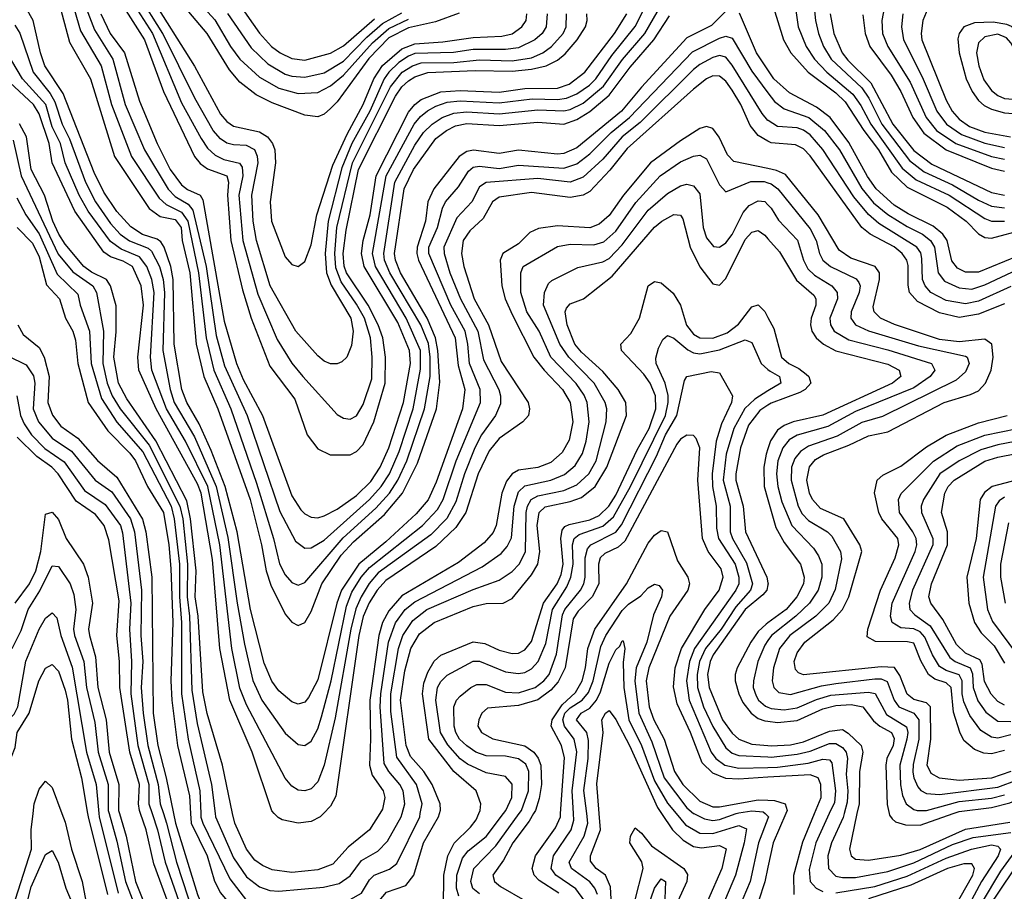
# Model space of a CAD drawing. Header units: inches. Extents: x 884549 to 1028252, y 526810 to 653624.
# Tile 305 of 656: x 897690 to 900730, y 619760 to 622452. Entities that reach past the tile are written whole.
import ezdxf

# ---------------------------------------------------------------- set-up
doc = ezdxf.new("R2010")
doc.units = ezdxf.units.IN
doc.header["$MEASUREMENT"] = 0
for name, color, linetype in [('A8691', 7, 'Continuous'), ('A8692', 7, 'Continuous'), ('A9601', 7, 'Continuous'), ('A9602', 7, 'Continuous')]:
    doc.layers.add(name, color=color, linetype=linetype)

msp = doc.modelspace()

# ---------------------------------------------------------------- linework, layer by layer
at = {"layer": 'A8691', "color": 5}
for points, elevation in [([(897669, 619710), (897726.7, 619890), (897725.6, 619950), (897731.4, 620000)], 3180), ([(897820.3, 620000), (897830, 619974), (897849.7, 619889.7), (897883.3, 619790), (897893.9, 619730)], 3180), ([(897899.8, 620000), (897901.5, 619990), (897961.1, 619750)], 3220), ([(897934.7, 620000), (897935.6, 619990), (897994.5, 619754.5)], 3240), ([(897966.2, 620000), (897990, 619914.8), (898016.4, 619790), (898062.6, 619670)], 3260), ([(897998.1, 620000), (898018.6, 619930), (898047.9, 619790), (898096.4, 619670)], 3280), ([(898152.9, 619712.9), (898104.5, 619844.5), (898080.5, 619950), (898063.5, 620000)], 3320), ([(898099.1, 620000), (898115.7, 619950), (898139.1, 619850), (898181.1, 619730)], 3340), ([(898133.7, 620000), (898143.6, 619970), (898173.8, 619850), (898245.7, 619630)], 3360), ([(898164.7, 620000), (898170.7, 619970), (898239, 619750), (898282.9, 619642.9), (898330, 619580.9), (898350, 619567.7), (898390, 619557.7), (898410, 619558.9), (898490, 619585.7), (898543.8, 619596.2), (898630, 619600.9), (898710, 619597.3), (898810, 619612.3), (898890, 619644.3), (898958.1, 619661.9), (898974.5, 619670), (898992, 619688), (898998.2, 619710), (898999.1, 619810), (899011.4, 619870), (899031.4, 619908.6), (899082.3, 619957.7), (899099.4, 619980.6), (899107.2, 620000)], 3380), ([(898217.8, 620000), (898219.7, 619970), (898268.7, 619870), (898291, 619791), (898310, 619754.8), (898375.8, 619675.8), (898400.9, 619660.9), (898430, 619656.1), (898570, 619677.5), (898690, 619679.9), (898747.4, 619692.6), (898781.9, 619710), (898822.6, 619757.4), (898882.4, 619777.6), (898906.5, 619810), (898936.6, 619910), (898982.7, 619990), (898985.7, 620000)], 3420), ([(898249, 620000), (898249.4, 619989.4), (898255, 619970), (898338.8, 619798.8), (898390, 619731.2), (898410, 619716.8), (898450, 619707.9), (898650, 619724.9), (898710, 619734.8), (898745.5, 619754.5), (898770, 619795.4), (898784.3, 619810), (898832.1, 619827.9), (898854, 619846), (898924.9, 619990), (898926.9, 620000)], 3440), ([(898293.3, 620000), (898294.5, 619990), (898350, 619863.4), (898390, 619804.8), (898430, 619773.5), (898462.8, 619762.8), (898490, 619760), (898627.7, 619772.3), (898675.9, 619784.1), (898710, 619807.5), (898744.8, 619855.2), (898796.1, 619883.9), (898825.4, 619914.6), (898867.8, 619990), (898870.5, 620000)], 3460), ([(898801.4, 620000), (898769.9, 619950.1), (898704.2, 619895.8), (898656.5, 619843.5), (898610, 619826.7), (898530, 619817.7), (898470, 619826.3), (898439.5, 619839.5), (898416.3, 619856.3), (898390, 619890.1), (898353.8, 619970), (898347.5, 620000)], 3480), ([(898627.5, 620000), (898617.5, 619990), (898590, 619975.2), (898550, 619970.5), (898500.8, 619980.8), (898487.6, 619987.6), (898476.2, 620000)], 3520), ([(899045.4, 619745.4), (899038.1, 619770), (899039.7, 619810), (899057.2, 619862.8), (899075, 619885), (899130.3, 619929.7), (899183.2, 620000)], 3360), ([(899110, 619752.2), (899089, 619769), (899082.4, 619790), (899092.2, 619830), (899159.8, 619900.2), (899232, 620000)], 3340), ([(899276.5, 620000), (899263.2, 619976.8), (899212.4, 619910), (899183.7, 619856.3), (899150.7, 619810), (899156.3, 619790), (899174.6, 619774.6), (899250, 619731.5)], 3320), ([(899354.5, 619754.5), (899293.7, 619793.7), (899278.5, 619810), (899272.1, 619830), (899282.6, 619870), (899344.2, 619955.8), (899359.2, 619990), (899359.9, 620000)], 3280), ([(899434.3, 619730), (899407.5, 619767.5), (899345.3, 619810), (899330.9, 619830), (899338.2, 619870), (899393, 619950), (899400.6, 619979.4), (899399.5, 620000)], 3260), ([(899474, 619750), (899465.4, 619770), (899450, 619789.6), (899393.7, 619830), (899386.5, 619850), (899433.1, 619930), (899444.4, 619970), (899440.6, 620000)], 3240), ([(899515.6, 619735.6), (899513.6, 619773.6), (899498.8, 619810), (899470, 619830.3), (899452.7, 619852.7), (899452, 619870), (899483.4, 619950), (899479.2, 620000)], 3220), ([(899671.6, 620000), (899705.9, 619950), (899738, 619918), (899770, 619898.8), (899794.5, 619894.5), (899850, 619901.2), (899871.2, 619891.2), (899857.6, 619830), (899813.9, 619730), (899808.9, 619710), (899810, 619690), (899826.5, 619650), (899920.8, 619500.8), (899966.3, 619470), (900000, 619466.7)], 3220), ([(899716.9, 620000), (899745.4, 619965.4), (899790, 619939.6), (899830, 619938.8), (899910, 619962.8), (899933.4, 619953.4), (899927, 619910), (899899.9, 619810), (899857.6, 619710), (899856, 619690), (899860.4, 619670), (899885.7, 619630), (899925, 619590), (899970, 619532), (899990, 619519.6), (900000, 619517.4)], 3240), ([(899771.7, 620000), (899803.7, 619983.7), (899830, 619978.8), (899850, 619982), (899902, 620000)], 3260), ([(900000, 619984.4), (899970.5, 619910), (899944.8, 619790), (899911.1, 619710), (899909.5, 619690), (899916.3, 619670), (900000, 619581.5)], 3260), ([(899991.8, 620000), (900000, 619992.1)], 3260), ([(899589, 619730), (899615.1, 619830), (899611.2, 619851.2), (899573.7, 619910), (899575.9, 619930), (899590, 619955.5), (899610, 619939.8), (899640.8, 619900.8), (899739.9, 619830), (899751.7, 619811.7), (899749.3, 619790), (899721.7, 619730)], 3180), ([(897709.3, 619709.3), (897725.8, 619774.2), (897770, 619873.5), (897790, 619886.2), (897809.1, 619850), (897832.5, 619770), (897874.5, 619670)], 3160), ([(900000, 619834.5), (899990.6, 619789.4), (899971.2, 619730), (899967.7, 619710), (899970.8, 619690.8), (899982.7, 619670), (900000, 619653.7)], 3280), ([(899629.5, 619710), (899650, 619769.3), (899670, 619798.4), (899684.2, 619790), (899680.7, 619710)], 3160)]:
    msp.add_lwpolyline(points, dxfattribs=dict(at, elevation=elevation))
at = {"layer": 'A8692', "color": 5}
for points, elevation in [([(897850.6, 622510), (897877.5, 622417.5), (897941.4, 622310), (897973.2, 622190), (898035.4, 622030), (898120.8, 621900.8), (898141.8, 621881.8), (898190, 621857.7), (898208.8, 621830), (898242.1, 621670), (898265.9, 621470), (898289.5, 621369.5), (898341.7, 621250), (898421.1, 621021.1), (898473.4, 620850), (898491.8, 620771.8), (898510, 620737.2), (898530, 620713.9), (898550, 620705.5), (898570, 620714.3), (898688.2, 620851.8), (898790, 620943.2), (898832.2, 620990), (898857.9, 621030), (898884.8, 621090), (898939.9, 621250), (898957.1, 621350), (898957.7, 621410), (898951.8, 621451.8), (898928.7, 621510), (898832.3, 621670), (898816.2, 621710), (898814, 621730), (898848.2, 621950), (898910, 622064.9), (898936.5, 622103.5), (898963.4, 622130), (898994.5, 622150), (899030, 622163.6), (899070, 622167.3), (899170, 622161.5), (899290, 622173.6), (899370, 622170.6), (899390, 622174.8), (899430, 622194.4), (899492.6, 622247.4), (899550.9, 622329.1), (899619.8, 622410), (899700.6, 622550)], 3640), ([(897877, 622537), (897920.9, 622420.9), (897978, 622330), (898016.1, 622190), (898075.4, 622050), (898148.4, 621928.4), (898170, 621905.7), (898210, 621882.1), (898224.1, 621864.1), (898265.8, 621690), (898296.7, 621476.7), (898322.7, 621382.7), (898391.9, 621230), (898492.8, 620932.8), (898541.7, 620841.7), (898570, 620819.6), (898590, 620821.4), (898630, 620845.1), (898770, 620970), (898806.1, 621010), (898831.6, 621050), (898861.2, 621118.8), (898904.7, 621250), (898927.3, 621372.7), (898927.8, 621430), (898883.5, 621530), (898788.4, 621690), (898779.6, 621730), (898821.9, 621970), (898908.3, 622130), (898927.1, 622152.9), (898949.4, 622170.6), (898974.9, 622185.1), (899010, 622197.3), (899050, 622201.4), (899170, 622195.7), (899272.6, 622207.4), (899350, 622205.7), (899378.5, 622210), (899410, 622223), (899449.1, 622250), (899468.7, 622270), (899518.2, 622341.8), (899590, 622430.8), (899620.1, 622490)], 3660), ([(898026, 622526), (898100.5, 622410), (898190, 622195.5), (898250, 622085.2), (898270, 622055.5), (898293.4, 622033.4), (898320.3, 622020.3), (898369.1, 622009.1), (898376.9, 621996.9), (898378.5, 621970), (898366.8, 621910), (898378.6, 621770), (898424.8, 621604.9), (898484.5, 621464.5), (898530, 621391.8), (898563.7, 621350), (898670, 621232.3), (898690, 621221.4), (898710, 621218.5), (898730, 621228.6), (898750, 621263.8), (898777.2, 621342.8), (898778.6, 621410), (898773.2, 621470), (898754.2, 621530), (898730, 621573.8), (898682.7, 621642.7), (898665.6, 621685.6), (898662.6, 621730), (898668.9, 621810), (898717.2, 622010), (898834.6, 622245.4), (898871.3, 622290), (898902.5, 622310), (898930, 622319), (899030, 622320.5), (899110, 622328.6), (899210, 622325.7), (899270, 622334.5), (899304.8, 622350), (899331.7, 622370), (899367.4, 622410), (899377.4, 622430), (899378.1, 622470)], 3740), ([(899318.7, 622470), (899315.3, 622430), (899302.7, 622410), (899280.6, 622390), (899230, 622365.6), (899190, 622360.4), (899090, 622360.7), (899029.3, 622350.7), (898910, 622347.4), (898890, 622339.8), (898860.4, 622319.6), (898830, 622290.7), (898815.6, 622270), (898771.3, 622170), (898715.9, 622070), (898685.1, 621994.9), (898641.9, 621830), (898633.1, 621730), (898637.6, 621670), (898651.9, 621631.9), (898712.1, 621530), (898719.4, 621490), (898714.4, 621445.6), (898699.8, 621410), (898684.9, 621395.1), (898670, 621389.4), (898650, 621389.4), (898630, 621397.4), (898610, 621413.7), (898542.4, 621490), (898463.1, 621630), (898421.5, 621770), (898410.5, 621830), (898407.2, 621910), (898425.8, 622010), (898424.6, 622030), (898416.2, 622050), (898390, 622063.9), (898350, 622065.3), (898330, 622071.3), (898310, 622084.4), (898287.6, 622110), (898230.8, 622210), (898132.1, 622410), (898056.6, 622530)], 3760), ([(898091.1, 622530), (898230, 622308.8), (898310, 622160.1), (898330, 622137.7), (898350, 622123.9), (898430, 622106.2), (898455, 622090), (898470.7, 622070), (898478, 622050), (898480.2, 622010), (898463.6, 621890), (898467.2, 621830), (898510, 621719.7), (898530, 621696.5), (898550, 621690.2), (898570, 621705.7), (898590, 621756.5), (898607.6, 621850), (898657.2, 622002.8), (898700.8, 622099.2), (898750.7, 622190), (898783.4, 622270), (898810, 622310.4), (898870, 622362.2), (898910, 622378.1), (898996.5, 622383.5), (899090, 622397.2), (899178.5, 622401.5), (899210, 622408.4), (899240.6, 622430), (899253.3, 622450), (899255.8, 622470)], 3780), ([(898216.8, 622536.8), (898292.1, 622452.1), (898340.7, 622370), (898369.8, 622330), (898430, 622275.2), (898490, 622241.1), (898550, 622224.4), (898610, 622227), (898650, 622247.6), (898690, 622280.5), (898779.3, 622380.7), (898830, 622425.4), (898890, 622454)], 3840), ([(897809.8, 622510), (897843.4, 622383.4), (897908.3, 622270), (897982.8, 622030), (898090, 621869.1), (898123.9, 621843.9), (898170, 621835.3), (898188.4, 621810), (898191.6, 621770), (898215.5, 621670), (898235.4, 621450), (898258.6, 621350), (898301.6, 621250), (898401.8, 620970), (898436.8, 620830), (898450.9, 620750), (898465.8, 620705.8), (898510, 620615.7), (898530, 620590.8), (898550, 620580.8), (898570.8, 620590), (898590, 620624), (898622.9, 620710), (898682.1, 620797.9), (898720.5, 620839.5), (898816, 620924), (898872, 620990), (898918, 621082), (898976.6, 621250), (898987.5, 621332.5), (898981.2, 621430), (898973.9, 621470), (898947.8, 621530), (898866.2, 621670), (898850.5, 621710), (898847.6, 621730), (898877.2, 621930), (898906.3, 621990), (898974.9, 622085.1), (899007.6, 622110), (899036, 622124), (899070, 622131.5), (899170, 622125.3), (899290, 622135.8), (899370, 622129.6), (899410, 622143.7), (899450, 622168.9), (899510, 622219.3), (899574.3, 622305.7), (899647.8, 622390), (899696.1, 622463.9)], 3620), ([(898003.3, 622503.3), (898075.1, 622390), (898134.1, 622230), (898229.5, 622030), (898247.7, 622007.7), (898270, 621991.4), (898329.8, 621969.8), (898335, 621950), (898331.9, 621910), (898342.1, 621770), (898377.8, 621617.8), (898404.4, 621530), (898462.5, 621382.5), (898540, 621280), (898577.6, 621170), (898610, 621127), (898648.2, 621108.2), (898710, 621108.3), (898730, 621118.7), (898750, 621140.5), (898783.4, 621210), (898818.1, 621330), (898819.5, 621410), (898811.4, 621470), (898796.7, 621510), (898766.3, 621570), (898699.5, 621670), (898691.4, 621691.4), (898688.5, 621730), (898697.5, 621802.5), (898736.3, 621990), (898850, 622216.2), (898870, 622245.4), (898890, 622263.7), (898910, 622276.3), (898950, 622289.5), (899095.7, 622295.7), (899210, 622293.8), (899270, 622299.2), (899315.8, 622310), (899350, 622326.8), (899373.6, 622346.4), (899410.8, 622390), (899436.6, 622430), (899442.1, 622450), (899440.6, 622470)], 3720), ([(899047.1, 622472.9), (898974.2, 622445.8), (898890, 622427.6), (898830, 622396), (898767.6, 622332.4), (898670, 622198.5), (898650, 622177.8), (898630, 622160.9), (898610, 622152), (898570, 622157.7), (898470, 622195.1), (898420.5, 622220.5), (898370, 622259.6), (898337.7, 622297.7), (898268.5, 622410), (898190, 622503.3)], 3820), ([(898364.9, 622504.9), (898430.8, 622410.8), (898467.6, 622370), (898494.3, 622350), (898530, 622332), (898570, 622327.8), (898650, 622349), (898690, 622371.7), (898785.2, 622454.8)], 3880), ([(899870, 622479.1), (899825.7, 622434.3), (899750, 622396.4), (899610, 622244), (899548.3, 622170), (899410, 622056.8), (899370, 622039), (899350, 622036.9), (899230, 622049.1), (899170, 622038.7), (899091, 622049), (899070, 622045.3), (899046.7, 622030), (898968.8, 621930), (898950.2, 621890), (898942.4, 621830), (898917.3, 621750), (898916.5, 621730), (898921, 621710), (899034.1, 621470), (899043.8, 621383.8), (899063.8, 621310), (899057.5, 621250), (898976.1, 621023.9), (898950.7, 620969.3), (898914.1, 620925.9), (898820.5, 620839.5), (898737, 620770), (898684, 620690), (898669.2, 620650), (898610, 620413.6), (898581.7, 620358.3), (898570, 620343.7), (898550, 620338.2), (898530, 620345.7), (898490, 620379.6), (898469, 620409), (898444.8, 620464.8), (898402.4, 620630), (898361, 620870), (898324.7, 621010), (898281.7, 621121.7), (898244.1, 621204.1), (898205.6, 621270), (898190.2, 621310), (898167.3, 621450), (898164.3, 621650), (898156.5, 621690), (898135.8, 621750), (898125.8, 621765.8), (898114.2, 621774.2), (898068.9, 621788.9), (898032.8, 621812.8), (897990, 621860.2), (897950, 621919.7), (897919.8, 621979.8), (897823.9, 622223.9), (897768.2, 622310), (897754.5, 622350), (897731.8, 622450), (897710, 622488.4)], 3580), ([(897940.6, 622470), (897969.2, 622410), (898013.2, 622350), (898060.4, 622200.4), (898114.9, 622070), (898155, 621990), (898190, 621942.4), (898208.3, 621928.3), (898247.1, 621910), (898255.9, 621895.9), (898321.4, 621521.4), (898359.7, 621390), (898380.4, 621340.4), (898439.4, 621230), (898530, 620981.9), (898558.2, 620938.2), (898570, 620925.9), (898590, 620915.9), (898610, 620913.7), (898630, 620919.4), (898670, 620940.1), (898730, 620982.5), (898774.3, 621025.7), (898803.1, 621070), (898829.6, 621130), (898875.3, 621270), (898896.1, 621390), (898893.1, 621430), (898857, 621517), (898753.2, 621690), (898745.1, 621730), (898750.7, 621770), (898772.2, 621850), (898790.1, 621970), (898890, 622166.8), (898909.5, 622190.5), (898930, 622205.4), (898990.1, 622229.9), (899050, 622234.1), (899170, 622228.9), (899250, 622239.3), (899350, 622240.9), (899386.7, 622253.3), (899434.7, 622290), (899526.3, 622410), (899564.1, 622470)], 3680), ([(898331.4, 622471.4), (898405.1, 622365.1), (898456.2, 622316.2), (898510, 622284), (898530, 622277.4), (898570, 622274.4), (898630, 622288.3), (898690, 622323.7), (898761.6, 622398.4), (898810, 622440.9), (898870, 622473.5)], 3860), ([(900000, 622297.3), (899964.6, 622350), (899912, 622472)], 3580), ([(897675.3, 622435.3), (897690.7, 622410.7), (897731.4, 622290), (897784.1, 622224.1), (897798.9, 622198.9), (897820.8, 622130), (897844.3, 622084.3), (897893.6, 621950), (897924, 621890), (897970, 621823.2), (898000.3, 621790), (898029.1, 621769.1), (898086.2, 621746.2), (898097.4, 621737.4), (898121.3, 621690), (898133.4, 621650), (898137.2, 621610), (898131.8, 621430), (898154.8, 621310), (898167.1, 621270), (898230, 621164), (898297, 621010), (898333, 620853), (898361, 620650), (898383.7, 620523.7), (898410, 620411), (898437.6, 620350), (898510, 620248.3), (898550, 620213.8), (898570, 620210.1), (898590, 620223.5), (898610, 620262.2), (898621.6, 620298.4), (898651.6, 620410), (898698.9, 620641.1), (898715.8, 620684.2), (898743.8, 620730), (898770, 620760.4), (898933.7, 620890), (898980.3, 620939.7), (898997.6, 620970), (899037.3, 621090), (899113.1, 621270), (899111.6, 621310), (899078.5, 621390), (899074, 621450), (899065.5, 621490), (899021.5, 621570), (898953.2, 621730), (898953.4, 621750), (898980.2, 621810), (898994.9, 621870), (899004.2, 621890), (899044.3, 621935.7), (899075.4, 621984.6), (899090, 621996.5), (899110, 621999.8), (899170, 621993.1), (899230, 622002.6), (899370, 621994), (899410, 622007.4), (899450, 622038.1), (899516.1, 622103.9), (899572.9, 622150), (899767.3, 622352.7), (899850, 622395.6), (899870, 622401.9), (899890, 622395.1), (899950, 622293.7), (900000, 622226.6)], 3560), ([(900000, 622141.1), (899982.6, 622162.6), (899890, 622311.8), (899870, 622336.2), (899850, 622342.1), (899830, 622335.3), (899790, 622314.4), (899770, 622298.6), (899605.1, 622134.9), (899549.7, 622090), (899490, 622021.9), (899430, 621966.1), (899390, 621950), (899290, 621961.5), (899130, 621949.1), (899110, 621936), (899085.5, 621890), (899039.5, 621840.5), (898999.9, 621750), (899000.5, 621730), (899017.5, 621670), (899051, 621590), (899104.4, 621490), (899122.1, 621402.1), (899169.3, 621310), (899174.6, 621290), (899174, 621266), (899159.1, 621230), (899115.9, 621170), (899094.9, 621130), (899062.8, 621050), (899037, 620963), (899008.7, 620911.3), (898958.9, 620861.1), (898796.7, 620743.3), (898768.9, 620711.1), (898743.9, 620670), (898727.5, 620632.5), (898712.1, 620570), (898664, 620296), (898630, 620149.2), (898610, 620098.2), (898590, 620076.3), (898570, 620070.1), (898550, 620072.1), (898530, 620084.4), (898510, 620109.3), (898390, 620336), (898370, 620387.8), (898344.7, 620510), (898307.7, 620830), (898270.7, 621010), (898202.4, 621150), (898143.2, 621250), (898098.2, 621370), (898093.4, 621410), (898105.4, 621610), (898098, 621650), (898082.5, 621690), (898059.7, 621719.7), (898003.3, 621743.3), (897970, 621767), (897901.1, 621861.1), (897873.8, 621910), (897830, 622010), (897815.7, 622070), (897790, 622121.1), (897771.1, 622190), (897699.2, 622270), (897636, 622376)], 3540), ([(898476.2, 620000), (898468.4, 620008.4), (898408.1, 620190), (898338.5, 620350), (898308.2, 620510), (898285.3, 620785.3), (898250.3, 620990), (898238.7, 621018.7), (898111.4, 621250), (898057.7, 621370), (898054.4, 621410), (898072.7, 621570), (898064.7, 621630), (898038.7, 621690), (898010, 621706.8), (897970, 621720.2), (897950, 621734.3), (897860.4, 621860.4), (897790.8, 622010), (897780.7, 622070), (897750, 622161.3), (897732.9, 622190), (897630, 622285.7)], 3520), ([(900000, 622077.5), (899970, 622094.2), (899945.7, 622125.7), (899916.2, 622190), (899890, 622234.3), (899870, 622262.1), (899850, 622277.6), (899830, 622279.2), (899810, 622269.4), (899770, 622238), (899565.3, 622054.7), (899512.4, 621987.6), (899450, 621921.6), (899429.6, 621910.4), (899390, 621903.5), (899270, 621918.8), (899170, 621903.9), (899150.2, 621889.8), (899121.4, 621838.6), (899080.2, 621799.8), (899059.1, 621770), (899053.8, 621730), (899061.3, 621690), (899093.4, 621590), (899137.2, 621510), (899176, 621396), (899259.5, 621270), (899264.3, 621250), (899260.5, 621230), (899243.7, 621210), (899170, 621158.4), (899139.4, 621120.6), (899105.5, 621050), (899067.2, 620930), (899036.5, 620883.5), (898974.5, 620825.5), (898820.1, 620719.9), (898793.6, 620690), (898769.1, 620650.9), (898750.7, 620609.3), (898736.9, 620550), (898665.7, 620054.3), (898650, 620022.7), (898627.5, 620000)], 3520), ([(898347.5, 620000), (898316, 620150), (898268.7, 620308.7), (898255.9, 620375.9), (898240.6, 620610), (898232.1, 620670), (898235.1, 620750), (898217.7, 620910), (898205.6, 620965.6), (898110, 621151.3), (898021, 621281), (897995.6, 621330), (897980.6, 621410), (897988, 621488), (897988, 621568), (897970.8, 621630), (897957.6, 621650), (897912.2, 621672.2), (897888.6, 621690), (897830, 621758.5), (897810.7, 621790), (897792.7, 621830), (897766.8, 621910), (897725.2, 621990), (897710.7, 622090), (897690, 622131.1)], 3480), ([(900000, 621992.3), (899894.4, 622014.4), (899875.2, 622035.2), (899849.3, 622089.3), (899830, 622115.9), (899810, 622122.8), (899790, 622116.1), (899730, 622078.5), (899637.6, 622010), (899554.3, 621910), (899510, 621847.5), (899479.1, 621820.9), (899450, 621809.8), (899350, 621816), (899292.2, 621807.8), (899265.1, 621794.9), (899230, 621760.1), (899181.7, 621730), (899173.2, 621710), (899178.1, 621630), (899189, 621590), (899210, 621541.7), (899277.6, 621410), (899308.8, 621370), (899366, 621310), (899389.1, 621270), (899397.5, 621210), (899386.4, 621153.6), (899364.7, 621115.3), (899330, 621084.5), (899290, 621068.7), (899230, 621060.8), (899210, 621049.7), (899193.1, 621026.9), (899178.9, 620990), (899161.5, 620890), (899151.4, 620868.6), (899123.7, 620836.3), (899044.3, 620775.7), (898870, 620672.7), (898830, 620626.1), (898810, 620590), (898798.8, 620550), (898770.9, 620350), (898773.4, 620230), (898769.8, 620149.8), (898778.7, 620118.7), (898812.3, 620070), (898817.1, 620050), (898810, 620013.6), (898801.4, 620000)], 3480), ([(897670, 622079.8), (897694.2, 621970), (897808.4, 621728.4), (897853.7, 621673.7), (897915.8, 621630), (897927.3, 621610), (897949, 621490), (897947.1, 621390), (897960.5, 621330), (897975.3, 621290), (897999.9, 621250), (898090, 621137.6), (898184.9, 620950), (898193.3, 620910), (898208.6, 620770), (898207.1, 620670), (898214.4, 620610), (898221.4, 620381.4), (898238.2, 620278.2), (898282.6, 620090), (898293.3, 620000)], 3460), ([(898870.5, 620000), (898878.8, 620030), (898873.6, 620070), (898863.8, 620090), (898829.6, 620130), (898815.2, 620155.2), (898802.6, 620330), (898804.7, 620370), (898828.8, 620530), (898850, 620589.7), (898880.1, 620630), (898910, 620654.4), (899118, 620762), (899176.3, 620803.7), (899195.2, 620824.8), (899208.3, 620851.7), (899216.2, 620950), (899230, 620993.8), (899250, 621012.2), (899330.3, 621029.7), (899372.2, 621047.8), (899404.7, 621075.3), (899427.7, 621112.3), (899439, 621150), (899447.7, 621210), (899441.5, 621270), (899432.4, 621292.4), (899408.2, 621328.2), (899330.1, 621410.1), (899293.6, 621490), (899255.7, 621550), (899237.2, 621610), (899237.2, 621670), (899244.6, 621690), (899350, 621751.7), (899390, 621759.4), (899462.7, 621757.3), (899493.5, 621766.5), (899530, 621798.6), (899592, 621888), (899667.3, 621970), (899730, 622013.4), (899770, 622030.8), (899790, 622033.9), (899810, 622022.1), (899850, 621942.3), (899870, 621920.2), (899947, 621953), (899988, 621952), (900000, 621948.1)], 3460), ([(898926.9, 620000), (898932.6, 620030), (898915.1, 620090), (898854.8, 620174.8), (898835.8, 620315.8), (898835.9, 620370), (898859.5, 620510), (898873.3, 620550), (898903.9, 620596.1), (898947.1, 620630), (899090, 620692.5), (899170, 620721.3), (899210, 620747.7), (899231.9, 620770), (899251.8, 620808.2), (899253.7, 620930), (899257.8, 620950), (899269.4, 620970), (899290, 620981.1), (899370, 620998.2), (899410, 621015.5), (899447, 621050), (899469.5, 621090), (899500.8, 621210), (899502.2, 621250), (899497.2, 621270), (899463.9, 621330), (899384.9, 621410), (899357.7, 621450), (899307, 621570), (899310.6, 621609.4), (899322.6, 621637.4), (899332.9, 621647.1), (899413.3, 621686.7), (899490, 621704.8), (899510, 621714.6), (899550, 621756.7), (899630, 621863.7), (899690, 621915.3), (899730, 621939.4), (899750, 621944), (899770, 621939.6), (899790, 621914.7), (899800.1, 621810), (899810, 621778.9), (899831.7, 621751.7), (899850, 621750.1), (899870, 621763), (899890, 621788.3), (899923.7, 621856.3), (899942, 621878), (899970, 621892.8), (899990, 621891.1), (900000, 621880.6)], 3440), ([(897681.6, 621901.6), (897709.1, 621850), (897750.4, 621790.4), (897806.2, 621666.2), (897870, 621604.2), (897877.2, 621570), (897905.7, 621490), (897911, 621390), (897942.5, 621282.5), (897989.6, 621209.6), (898070, 621117.4), (898157.3, 620950), (898167, 620910), (898183.4, 620770), (898183.9, 620670), (898190.1, 620590), (898189.2, 620370), (898209.9, 620229.9), (898246.3, 620070), (898249, 620000)], 3440), ([(898985.7, 620000), (898989, 620011), (898988.5, 620030), (898963.9, 620090), (898937.9, 620130), (898896.7, 620176.7), (898883.6, 620210), (898865.2, 620350), (898878.8, 620441.2), (898897.1, 620510), (898924.6, 620555.4), (898970, 620590.3), (899090, 620639.4), (899130, 620648.5), (899182.4, 620650), (899210, 620664.6), (899270, 620737.5), (899289.2, 620770.8), (899296.2, 620810), (899287.9, 620890), (899294, 620930), (899312.6, 620947.4), (899390, 620963.8), (899424, 620976), (899466.2, 621010), (899502.6, 621070), (899563.1, 621230), (899560.9, 621270), (899537.2, 621310), (899490, 621365.2), (899424.9, 621424.9), (899403.9, 621450), (899380.2, 621510), (899373.6, 621550), (899378.3, 621561.7), (899390, 621575), (899430.6, 621590), (899519.6, 621660.4), (899650, 621811.2), (899672.2, 621830), (899710, 621850.9), (899730, 621848.1), (899737, 621837), (899760.1, 621750), (899790, 621688.6), (899830, 621636.3), (899850, 621632.3), (899870, 621652.5), (899930, 621772.9), (899950, 621795.8), (899970, 621801), (899990, 621786.8), (900000, 621775.5)], 3420), ([(897682.3, 621810), (897730, 621762.3), (897750, 621719.6), (897772.8, 621632.8), (897812.6, 621590), (897831.6, 621530), (897854.4, 621490), (897862.4, 621462.4), (897869.6, 621390), (897901.5, 621270), (897962.4, 621182.4), (898030, 621113.8), (898047.6, 621090), (898084.2, 621010), (898133.8, 620930), (898150.7, 620830), (898157, 620757), (898162.9, 620590), (898157, 620410), (898159.6, 620350), (898177.7, 620210), (898214.4, 620054.4), (898217.8, 620000)], 3420), ([(899107.2, 620000), (899111.2, 620010), (899113.3, 620030), (899099.4, 620070), (899030, 620130.5), (898952.7, 620230), (898933.3, 620370), (898937.6, 620402.4), (898950, 620437.1), (898970, 620471.3), (898990, 620489), (899090, 620530.6), (899125.8, 620525.8), (899170, 620505), (899210, 620494.1), (899230, 620495.4), (899250, 620505.5), (899270, 620532.1), (899307.6, 620650), (899348.9, 620710), (899361.3, 620738.7), (899367.6, 620770), (899360.6, 620850), (899364.3, 620875.7), (899373.5, 620886.5), (899386.9, 620893.1), (899450, 620907.5), (899478.7, 620921.3), (899508.6, 620950), (899530, 620983.4), (899596.6, 621123.4), (899633.7, 621190), (899654, 621250), (899653.2, 621290), (899636.8, 621330), (899617, 621357), (899547.5, 621430), (899545.4, 621450), (899576.7, 621483.3), (899603.9, 621530), (899630, 621630.1), (899650, 621643.9), (899670, 621639.3), (899707.8, 621607.8), (899730, 621570.2), (899748.6, 621508.6), (899770, 621480.9), (899790, 621469.3), (899830, 621468.8), (899874.5, 621485.5), (899908.7, 621511.3), (899950, 621565), (899970, 621571.9), (899990, 621551), (900000, 621532.6)], 3380), ([(897684.2, 621510), (897700.4, 621480.4), (897750, 621439.6), (897765.4, 621410), (897780.9, 621350), (897776.6, 621270), (897791.2, 621231.2), (897817.2, 621197.2), (897870, 621160.1), (897930, 621091), (897990, 621039.5), (898069.1, 620909.1), (898079, 620870), (898098.1, 620730), (898101.7, 620310), (898116.2, 620210), (898142.4, 620110), (898164.7, 620000)], 3380), ([(899183.2, 620000), (899190.7, 620010), (899209, 620050), (899210.7, 620090.7), (899190, 620114.1), (899130, 620126.2), (899072.5, 620152.5), (899050, 620169.6), (899012, 620212), (898989.1, 620250), (898974.8, 620350), (898979.5, 620390), (898990, 620408.5), (899010, 620427.1), (899090, 620470.4), (899110, 620470.7), (899190, 620437.4), (899230, 620432.4), (899250, 620435.8), (899270, 620446.7), (899290.6, 620469.4), (899314.2, 620525.8), (899334.8, 620630), (899379.7, 620700.3), (899392, 620730), (899398.8, 620770), (899396.4, 620830), (899401.6, 620850), (899417.6, 620862.4), (899490, 620887.5), (899523.2, 620916.8), (899576.1, 621010), (899683.3, 621230), (899692.2, 621270), (899691.9, 621291.9), (899682.3, 621330), (899654.8, 621390), (899653.5, 621406.5), (899662.3, 621437.7), (899675.9, 621464.1), (899690, 621476.8), (899710, 621468.6), (899752.3, 621432.3), (899770, 621423.2), (899790, 621420), (899850, 621432.6), (899930, 621463.4), (899950, 621455), (899979.6, 621390), (900000, 621372.2)], 3360), ([(897653.9, 621413.9), (897710, 621386.4), (897732.2, 621352.2), (897736.9, 621330), (897731.7, 621250), (897748, 621210), (897790, 621159.5), (897850, 621119.4), (897923.6, 621030), (897974.3, 620994.3), (898031.9, 620910), (898044.1, 620870), (898065.9, 620690), (898064.1, 620550), (898069.9, 620470), (898065.5, 620390), (898070.8, 620310), (898085.4, 620210), (898117.4, 620090), (898123.8, 620030), (898133.7, 620000)], 3360), ([(899232, 620000), (899239.3, 620010), (899260.4, 620070), (899262.3, 620130), (899252.2, 620152.2), (899230, 620169.6), (899190, 620177.9), (899130, 620178.9), (899098.3, 620190), (899070, 620209.4), (899048.1, 620230), (899036.2, 620250), (899031.2, 620270), (899030.7, 620330), (899038.5, 620350), (899050, 620362.9), (899082.8, 620390), (899101.5, 620398.5), (899130, 620398.7), (899190, 620375.5), (899230, 620373), (899281.2, 620390), (899308.1, 620410), (899324.6, 620430), (899347.5, 620492.5), (899365.9, 620614.1), (899373, 620630), (899421.5, 620690), (899431.7, 620710), (899436.1, 620730), (899436.3, 620790), (899442.5, 620817.5), (899452.8, 620830), (899530, 620869.2), (899548.2, 620891.8), (899656.1, 621103.9), (899684.3, 621170), (899718.3, 621230), (899742.1, 621337.9), (899749.8, 621350), (899825.2, 621365.2), (899850, 621361.5), (899890.5, 621290), (899888, 621270), (899856.3, 621203.7), (899840, 621150), (899827.5, 621050), (899828.5, 621010), (899840.2, 620950), (899841.5, 620881.5), (899847.2, 620850), (899898.4, 620770), (899910, 620730), (899909.8, 620710), (899901.2, 620690), (899773.7, 620510), (899758.4, 620470), (899748.6, 620410), (899757.1, 620350), (899824.4, 620190), (899839.6, 620170), (899866.5, 620150), (899910, 620140.2), (900000, 620142.3)], 3340), ([(897681.7, 621290), (897692.1, 621230), (897703.6, 621203.6), (897726.6, 621170), (897767.9, 621127.9), (897826.9, 621086.9), (897890, 620998.3), (897954.4, 620954.4), (898001.1, 620890), (898007.4, 620867.4), (898033.3, 620650), (898028.6, 620570), (898035.1, 620470), (898033.6, 620370), (898055.2, 620210), (898088.9, 620090), (898089.1, 620030), (898099.1, 620000)], 3340), ([(900000, 621305.6), (899959.4, 621280.6), (899928.5, 621251.5), (899895.1, 621190), (899871, 621110), (899862.2, 621030), (899883.5, 620950), (899883.6, 620870), (899890.3, 620850), (899934.1, 620774.1), (899952.5, 620710), (899945.8, 620690), (899900.9, 620639.1), (899855.5, 620570), (899807.1, 620510), (899788.7, 620470), (899781.3, 620430), (899782.6, 620390), (899801.5, 620330), (899830, 620269.3), (899870, 620202.8), (899890, 620186.7), (899910, 620179.6), (900000, 620175.2)], 3360), ([(900000, 621261.1), (899974.9, 621245.1), (899940.5, 621199.5), (899915.5, 621130), (899900.5, 621050), (899901.1, 621030), (899923.9, 620950), (899930.8, 620870), (899996.3, 620730), (900000, 620713.2)], 3380), ([(898063.5, 620000), (898060.1, 620010), (898056.9, 620030), (898060, 620090), (898029.9, 620190), (897999.2, 620390), (897998.4, 620470), (897990.4, 620550), (897996.7, 620656.7), (897965.2, 620845.2), (897950.6, 620890), (897924.1, 620924.1), (897864.6, 620964.6), (897809.1, 621050), (897789.8, 621069.8), (897743.2, 621103.2), (897682.4, 621162.4)], 3320), ([(900000, 620112.1), (899910, 620106.8), (899870, 620108.5), (899830, 620124.8), (899797.3, 620157.3), (899761.1, 620250), (899719.4, 620339.4), (899708.2, 620391.8), (899713.5, 620450), (899733.2, 620510), (899805, 620630), (899849.4, 620690), (899861.4, 620730), (899855.8, 620755.8), (899815.7, 620810), (899798.3, 620850), (899783.6, 621030), (899790, 621130), (899778.8, 621158.8), (899770, 621167.9), (899750, 621168.5), (899730, 621156.5), (899718.9, 621141.1), (899558, 620842), (899537.2, 620822.8), (899496.7, 620803.3), (899482.6, 620790), (899477.2, 620770), (899477.6, 620710), (899457.9, 620670), (899414.4, 620625.6), (899398.5, 620601.5), (899374.3, 620450), (899352.9, 620407.1), (899330, 620381.2), (899290, 620351.7), (899230, 620333.6), (899134.5, 620325.5), (899116.6, 620310), (899107.4, 620290), (899104.3, 620270), (899115.4, 620250), (899150.5, 620230.5), (899250, 620209.5), (899277, 620190), (899290.9, 620170.9), (899298.9, 620150), (899300.6, 620090), (899293.7, 620046.3), (899282.2, 620010), (899276.5, 620000)], 3320), ([(900000, 621127.2), (899994.2, 621110), (899987.1, 621070), (899988.9, 621010), (900000, 620970.4)], 3420), ([(897675.6, 620650), (897720.2, 620710), (897740.1, 620750), (897755.6, 620810), (897770, 620924.7), (897790, 620930.7), (897810, 620908.9), (897834, 620850), (897887, 620770), (897901.6, 620730), (897914.5, 620650), (897902.7, 620570), (897905.1, 620550), (897923.8, 620483.8), (897931.4, 620390), (897957.5, 620290), (897966.6, 620190), (897996.6, 620090), (897995.2, 620010), (897998.1, 620000)], 3280), ([(899359.9, 620000), (899372.2, 620172.2), (899362.7, 620210), (899331.1, 620270), (899333.8, 620290), (899364.4, 620335.6), (899405.6, 620374.4), (899426.7, 620410), (899437, 620450), (899443.8, 620510), (899465.8, 620570), (899563.6, 620710), (899630, 620835.1), (899650, 620860.3), (899670, 620874.8), (899690, 620870.3), (899721.2, 620781.2), (899752.4, 620730), (899758.3, 620710), (899752.7, 620690), (899696.8, 620610), (899632.3, 620450), (899624.3, 620410), (899633.1, 620330), (899647.8, 620290), (899679.2, 620230), (899711.8, 620130), (899737.8, 620090), (899790, 620038.7), (899830, 620021.3), (899850, 620021.1), (899970, 620042.6), (900000, 620041)], 3280), ([(897666.9, 620510), (897694.8, 620565.2), (897716.5, 620630), (897752.3, 620687.7), (897790, 620765.1), (897810, 620762.8), (897845.6, 620710), (897857.1, 620677.1), (897863, 620630), (897856.3, 620570), (897859.4, 620550), (897888, 620470), (897896.4, 620390), (897921.8, 620281.8), (897931.9, 620190), (897963.1, 620090), (897963.4, 620010), (897966.2, 620000)], 3260), ([(899399.5, 620000), (899395.7, 620070), (899410.3, 620190.3), (899401.7, 620230), (899372.2, 620270), (899366.9, 620290), (899373.5, 620310), (899390, 620326.8), (899426.6, 620350), (899445.8, 620374.2), (899460.4, 620410), (899483.8, 620516.2), (899500.1, 620550), (899550, 620626.9), (899570, 620647.3), (899607.8, 620672.2), (899630, 620697.7), (899650, 620708.6), (899664.1, 620704.1), (899674.2, 620690), (899671.8, 620670), (899646.5, 620613.5), (899626, 620530), (899593.5, 620450), (899589, 620410), (899601.3, 620310), (899641.4, 620221.4), (899679.8, 620110), (899750, 620017.4), (899770, 620000.8), (899771.7, 620000)], 3260), ([(900000, 620706.8), (899996.3, 620690), (899984.1, 620675.9), (899929.7, 620630), (899830.7, 620490), (899821.7, 620470), (899813.9, 620430), (899818.1, 620390), (899859.9, 620290), (899890, 620248.8), (899909.7, 620229.7), (899950, 620214.3), (900000, 620210.2)], 3380), ([(897605.6, 620000), (897604.1, 620010), (897607.3, 620130), (897627, 620250), (897635.4, 620270), (897672.7, 620307.3), (897684.8, 620330), (897709.1, 620470.9), (897750, 620569.4), (897770, 620604.1), (897790, 620619.8), (897804.9, 620604.9), (897816.7, 620550), (897852.1, 620452.1), (897896.4, 620190), (897926.3, 620090), (897934.7, 620000)], 3240), ([(900000, 620589.6), (899994.4, 620585.6), (899970, 620562.2), (899947.4, 620530), (899904.6, 620450), (899898.5, 620430), (899898.7, 620410), (899909.8, 620370), (899923, 620343), (899948.3, 620310), (899970, 620294), (899990, 620286.6), (900000, 620285.2)], 3420), ([(899440.6, 620000), (899431.3, 620071.3), (899444.6, 620170), (899445.6, 620225.6), (899440.5, 620250), (899409.3, 620290), (899423.8, 620310), (899450, 620325.2), (899471.2, 620350), (899483.6, 620376.4), (899510, 620464.4), (899530, 620506.2), (899542.5, 620517.5), (899550, 620534), (899553.4, 620533.4), (899558.5, 620510), (899553.5, 620466.5), (899555.1, 620390), (899570.8, 620290), (899610, 620210), (899650, 620101.1), (899690, 620032.6), (899716.9, 620000)], 3240), ([(900000, 620534.6), (899990, 620520.1), (899969.3, 620470), (899955.3, 620410), (899954.7, 620390), (899963.5, 620363.5), (899971.4, 620350), (899992.3, 620332.3), (900000, 620329.1)], 3440), ([(897644.9, 620000), (897653.6, 620146.4), (897675.7, 620204.3), (897682.2, 620250), (897719, 620310), (897749.5, 620410.5), (897770, 620448.7), (897790, 620461), (897810, 620439.6), (897830, 620381.1), (897837.3, 620350), (897849.6, 620230), (897880.8, 620110), (897899.8, 620000)], 3220), ([(899479.2, 620000), (899471.5, 620091.5), (899491.7, 620250), (899487.3, 620290), (899499, 620310), (899510, 620318.5), (899530, 620291.1), (899572.2, 620210), (899658.7, 620018.7), (899671.6, 620000)], 3220), ([(897731.4, 620000), (897734.9, 620030), (897750, 620075), (897770, 620100.2), (897790, 620080.9), (897820.3, 620000)], 3180), ([(899902, 620000), (899910, 620002.8), (899950, 620008.5), (899985.8, 620005.8), (899991.8, 620000)], 3260)]:
    msp.add_lwpolyline(points, dxfattribs=dict(at, elevation=elevation))
at = {"layer": 'A9601', "color": 5}
for points, elevation in [([(900055.4, 620000), (900015.8, 619910), (900000, 619834.5)], 3280), ([(900000, 619992.1), (900002.2, 619990), (900000, 619984.4)], 3260), ([(900080.7, 619750), (900080.3, 619810), (900107.5, 619912.5), (900143.9, 620000)], 3320), ([(900189.3, 620000), (900147.5, 619910), (900127.5, 619827.5), (900130.9, 619790), (900148.9, 619770), (900170, 619759.8)], 3340), ([(900235, 620000), (900231.8, 619988.2), (900195.8, 619910), (900185.1, 619870), (900187.3, 619830), (900210, 619806.5), (900230, 619802.2), (900270, 619803), (900370, 619821), (900450, 619847.8), (900570, 619904.2), (900634, 619926), (900750, 619941.6)], 3360), ([(900274.9, 620000), (900251.6, 619890), (900256.9, 619870), (900270, 619859), (900310, 619855.7), (900410, 619871.1), (900470, 619888.7), (900610, 619951.8), (900746.6, 619973.4)], 3380), ([(900374.7, 620000), (900375.7, 619995.6), (900383.3, 619983.3), (900394.3, 619974.3), (900425.1, 619965.1), (900470, 619963.8), (900571.7, 620000)], 3420), ([(900210, 619755.4), (900330, 619774.6), (900430, 619806.9), (900550, 619862.6), (900628.1, 619890), (900690, 619903.2), (900710, 619899.7), (900718.1, 619890), (900710.7, 619870), (900659.6, 619790), (900614.1, 619705.9)], 3340), ([(900767.9, 619890), (900718, 619822), (900658, 619722)], 3360), ([(900576.5, 619710), (900632.6, 619810), (900637.6, 619830), (900630, 619844.6), (900605.2, 619845.2), (900554.7, 619830), (900441.3, 619778.7), (900310, 619736.8)], 3320), ([(900756.4, 619823.6), (900679.6, 619710), (900661.2, 619670), (900630, 619577.6), (900599.1, 619510), (900589.3, 619470), (900593.4, 619450), (900610, 619424.1), (900629.7, 619409.7), (900685.6, 619385.6), (900701.5, 619370), (900706, 619350), (900704.1, 619330), (900675.2, 619230), (900675.1, 619190), (900695.4, 619130), (900710.1, 619110), (900756.1, 619070)], 3380)]:
    msp.add_lwpolyline(points, dxfattribs=dict(at, elevation=elevation))
at = {"layer": 'A9602', "color": 5}
for points, elevation in [([(900081.6, 622510), (900093.8, 622430), (900118.5, 622370), (900144.2, 622330), (900182.2, 622290), (900262, 622222), (900286.8, 622186.8), (900317.2, 622130), (900414.1, 621994.1), (900457.7, 621957.7), (900559.7, 621910), (900670, 621838.4), (900690, 621830), (900730, 621830)], 3640), ([(900363.1, 622510), (900351.6, 622450), (900354.2, 622410), (900370.6, 622370), (900439.2, 622259.2), (900488.6, 622150), (900520.7, 622110), (900580.6, 622070), (900689.9, 622030.1), (900730, 622021.7)], 3740), ([(900017.6, 622490), (900048.2, 622390), (900071, 622350), (900124.7, 622290), (900210, 622226.1), (900238.9, 622198.9), (900296.4, 622110), (900341.3, 622050), (900381.4, 621981.4), (900430, 621935.2), (900553.1, 621873.1), (900612, 621830), (900650.5, 621790.5), (900670, 621779.2), (900690, 621777.5), (900790, 621803.8)], 3620), ([(900143, 622490), (900146.4, 622450), (900156.3, 622410), (900171.7, 622370), (900195.4, 622330), (900290, 622241.4), (900311.8, 622210), (900351.7, 622130), (900437.5, 622017.5), (900482, 621982), (900570, 621942), (900650, 621894.8), (900690, 621876.5), (900730, 621871)], 3660), ([(900192.5, 622470), (900203, 622410), (900229.3, 622350), (900247, 622327), (900317.5, 622257.5), (900385.6, 622130), (900450, 622048.3), (900505.9, 622005.9), (900690, 621918.6), (900730, 621910.6)], 3680), ([(900292.8, 622467.2), (900299.8, 622410), (900315.1, 622370), (900380.7, 622280.7), (900410, 622230), (900446.9, 622150), (900481.6, 622101.6), (900550.1, 622050), (900690, 621994.2), (900730, 621984.9)], 3720), ([(900416.1, 622470), (900412.6, 622430), (900418.2, 622390), (900476.1, 622276.1), (900521.8, 622170), (900550.9, 622130), (900597.6, 622097.6), (900670, 622070.9), (900730, 622057.7)], 3760), ([(900493.2, 622486.8), (900478.5, 622450), (900473, 622410), (900475.4, 622390), (900550, 622203.9), (900568.8, 622170), (900590, 622144.7), (900622.4, 622122.4), (900670, 622104.5), (900749.2, 622090.8)], 3780), ([(900770, 621721.4), (900650, 621672.5), (900610, 621672.1), (900585.2, 621685.2), (900567.5, 621707.5), (900553.8, 621770), (900539.8, 621790), (900510, 621814.9), (900432.7, 621852.7), (900390, 621879.7), (900333.8, 621930), (900307.9, 621967.9), (900250, 622072.6), (900191.9, 622150), (900150, 622181.8), (900066.2, 622226.2), (900018.3, 622270), (900000, 622297.3)], 3580), ([(900000, 622226.6), (900019.9, 622199.9), (900050, 622177.3), (900126.4, 622150), (900175, 622110), (900220.5, 622050), (900290, 621931.3), (900326.4, 621886.4), (900370.4, 621850.4), (900430, 621813.1), (900476.9, 621790), (900502.1, 621770), (900513.8, 621750), (900525.8, 621670), (900545.1, 621645.1), (900590, 621623.8), (900630, 621620.3), (900670, 621633.8), (900770, 621680.3)], 3560), ([(900750, 621628.1), (900650, 621582.5), (900610, 621574.4), (900550, 621585.2), (900503.2, 621610), (900485.1, 621630), (900477.4, 621650), (900475.1, 621715.1), (900471.7, 621731.7), (900459.6, 621750), (900342.9, 621822.9), (900310, 621850.3), (900265.6, 621905.6), (900170, 622051.5), (900130, 622096.6), (900110, 622111.3), (900090, 622118.4), (900030, 622122.4), (900000.5, 622140.5), (900000, 622141.1)], 3540), ([(900730, 621574.2), (900650, 621543), (900590, 621532.9), (900530, 621546.6), (900461.4, 621581.4), (900437.1, 621610), (900432.6, 621632.6), (900433, 621693), (900428.7, 621710), (900414.6, 621730), (900390, 621751), (900315.2, 621790), (900290.3, 621810.3), (900130, 622031.6), (900110, 622053.5), (900085.5, 622065.5), (900010, 622071.9), (900000, 622077.5)], 3520), ([(900750, 620129.9), (900690.2, 620109.8), (900590, 620102), (900530, 620109.5), (900503.5, 620123.5), (900492, 620150), (900503.1, 620230), (900501.6, 620330), (900490, 620341.9), (900450, 620352.2), (900430, 620369.4), (900406.8, 620426.8), (900390.8, 620450.8), (900350, 620453.8), (900110, 620428.9), (900094.8, 620434.8), (900085.4, 620445.4), (900081.3, 620470), (900090, 620496.5), (900113.8, 620530), (900201.1, 620598.9), (900230, 620630.8), (900250.3, 620670), (900290.4, 620810), (900284.1, 620830), (900234, 620910), (900162.7, 620942.7), (900137.6, 620970), (900128.3, 620990), (900120, 621030), (900128.4, 621071.6), (900146.4, 621093.6), (900171.3, 621108.7), (900250, 621138.1), (900310, 621166.5), (900370, 621179.1), (900544.2, 621270), (900625.8, 621294.2), (900650, 621306.1), (900671.2, 621330), (900689.4, 621370), (900695.5, 621410), (900691.5, 621450), (900670, 621465.4), (900590, 621457.4), (900530, 621464.9), (900390.7, 621510.7), (900347.5, 621530), (900328.1, 621550), (900325.3, 621565.3), (900344.6, 621650), (900344.6, 621670), (900330.8, 621690), (900255.8, 621715.8), (900220, 621740), (900155.4, 621850), (900054.3, 621974.3), (900026.7, 621986.7), (900000, 621992.3)], 3480), ([(900000, 621948.1), (900010, 621944.9), (900031, 621930), (900130, 621806.3), (900149.3, 621770), (900158.8, 621730), (900169.1, 621709.1), (900192.7, 621690), (900272.3, 621652.3), (900281, 621641), (900285.1, 621630), (900281.9, 621610), (900256.7, 621550), (900256.1, 621530), (900270.1, 621510), (900311, 621491), (900465, 621445), (900610, 621412.9), (900615.3, 621410), (900621.7, 621390), (900610, 621364.3), (900581.1, 621338.9), (900353.4, 621226.6), (900290, 621208.5), (900213.7, 621166.3), (900124.9, 621135.1), (900101, 621119), (900083, 621097), (900073.1, 621070), (900072.2, 621030), (900093.3, 620950), (900106, 620926), (900125, 620905), (900184.4, 620870), (900197.2, 620857.2), (900223.6, 620810), (900226.7, 620786.7), (900208.1, 620691.9), (900187.7, 620650), (900148.1, 620610), (900067.4, 620550), (900035.5, 620510), (900017.1, 620450), (900013.6, 620410), (900017.9, 620390), (900034, 620374), (900070, 620367.8), (900165.3, 620394.7), (900210, 620402), (900330, 620416), (900350, 620416), (900368.1, 620408.1), (900390.1, 620350), (900403.7, 620330), (900450.1, 620310), (900465.8, 620290), (900465.8, 620230), (900448.7, 620151.3), (900447.8, 620127.8), (900450, 620110), (900462.4, 620082.4), (900471.6, 620071.6), (900490, 620061.8), (900530, 620059), (900710, 620081.8), (900770, 620104.4)], 3460), ([(900000, 621880.6), (900010, 621870.1), (900032.7, 621832.7), (900091.2, 621771.2), (900109.5, 621710), (900123.1, 621683.1), (900143.5, 621663.5), (900197.4, 621630), (900213.9, 621610), (900214.3, 621590), (900191.5, 621530), (900193, 621510), (900204.4, 621490), (900250, 621463.9), (900370, 621433), (900504.8, 621390), (900515.3, 621370), (900501.3, 621350), (900450, 621315.3), (900270, 621241.6), (900184.6, 621195.4), (900090, 621168.7), (900065.9, 621154.1), (900045.9, 621130), (900030.9, 621090), (900026, 621050), (900030.3, 621010), (900043.4, 620963.4), (900074.1, 620890), (900140.2, 620820.2), (900156.6, 620796.6), (900166.9, 620770), (900166.8, 620730), (900155.5, 620690), (900128, 620650), (900086.3, 620610), (900010.6, 620550), (900000, 620534.6)], 3440), ([(900000, 621775.5), (900035.5, 621735.5), (900088, 621648), (900141.9, 621601.9), (900148.2, 621590), (900147.5, 621570), (900133.7, 621530), (900131.5, 621510), (900136, 621490), (900149.3, 621469.3), (900171.9, 621450), (900210, 621429.3), (900370, 621387.8), (900405.4, 621370), (900410.7, 621350), (900384.7, 621330), (900170, 621230.4), (900077.7, 621210), (900050, 621199.1), (900030, 621184), (900008.3, 621151.7), (900000, 621127.2)], 3420), ([(900000, 621532.6), (900018.6, 621498.6), (900042.3, 621410), (900064.6, 621390), (900095, 621375), (900117.7, 621357.7), (900126.3, 621350), (900132, 621330), (900115.4, 621310), (900099, 621301), (900010, 621267.4), (900000, 621261.1)], 3380), ([(900000, 621372.2), (900006.5, 621366.5), (900036, 621350), (900039.7, 621330), (900000, 621305.6)], 3360), ([(900730, 620195.1), (900690, 620185), (900666.3, 620186.3), (900638.2, 620198.2), (900605.3, 620225.3), (900592, 620252), (900573, 620313), (900565.3, 620390), (900550, 620403.8), (900515.5, 620415.5), (900495.7, 620430), (900472.3, 620472.3), (900450, 620526.7), (900430.8, 620530.8), (900332.1, 620532.1), (900306.1, 620546.1), (900308.6, 620570), (900347.3, 620690), (900393.2, 620790), (900404.5, 620830), (900400.7, 620850), (900352, 620910), (900341.9, 620930), (900329.3, 620990.7), (900337.2, 621030), (900355.1, 621044.9), (900410, 621073.1), (900490, 621133.3), (900550.6, 621169.4), (900650, 621207.4), (900739, 621230)], 3520), ([(900750, 620243.4), (900710, 620233.5), (900690, 620236.3), (900657, 620257), (900623.1, 620303.1), (900605, 620345), (900599.8, 620370), (900600, 620410), (900590, 620428.9), (900550, 620441.5), (900530, 620454.5), (900508.2, 620490), (900484.9, 620544.9), (900470, 620561.3), (900450, 620570.4), (900410, 620573.5), (900383.7, 620590), (900378.1, 620610), (900383.6, 620650), (900454.4, 620810), (900459.5, 620830), (900457.4, 620850), (900447.2, 620870), (900406.6, 620930), (900403.5, 620970), (900411.7, 620988.3), (900511.6, 621088.4), (900584.2, 621135.8), (900670, 621168.5), (900770.2, 621189.8)], 3540), ([(900790, 621154.5), (900710, 621138.8), (900656.8, 621123.2), (900590, 621089.7), (900530.9, 621049.1), (900480.8, 620970), (900473.6, 620950), (900474, 620930), (900509.1, 620850), (900509.1, 620830), (900446.6, 620690), (900435.8, 620650), (900438.3, 620630), (900453.7, 620613.7), (900500.4, 620580.4), (900562.1, 620482.1), (900578.2, 620470), (900624.2, 620450), (900631.4, 620431.4), (900633.8, 620390), (900648.5, 620348.5), (900673.1, 620313.1), (900710, 620285), (900750, 620284.9)], 3560), ([(900730, 620334.8), (900710, 620346.6), (900689.1, 620369.1), (900668.4, 620408.4), (900661.1, 620461.1), (900654.7, 620474.7), (900610, 620495.7), (900582, 620522), (900539.8, 620599.8), (900503.1, 620650), (900496.7, 620670), (900504.7, 620710), (900554.8, 620830), (900554.3, 620870), (900536.1, 620930), (900546.3, 620990), (900556.1, 621010), (900575.2, 621030), (900670, 621089), (900710, 621101.4), (900830, 621124.8)], 3580), ([(900790, 621036.5), (900691.8, 621010), (900668.2, 620991.8), (900655.2, 620970), (900642.8, 620850), (900613.8, 620730), (900620.6, 620650), (900637.9, 620590), (900658.5, 620558.5), (900698.7, 620518.7), (900730, 620464.4)], 3620), ([(900730, 620977.1), (900713.6, 620966.4), (900702.1, 620950), (900664.2, 620730), (900677.8, 620630), (900692.9, 620592.9), (900770, 620489.7)], 3640), ([(900000, 620970.4), (900024.2, 620884.2), (900050, 620837.8), (900100.4, 620770), (900111.7, 620730), (900109.5, 620710), (900089, 620670), (900055.9, 620630), (900000, 620589.6)], 3420), ([(900742.3, 620897.7), (900718.4, 620770), (900717.7, 620730), (900732.1, 620650)], 3660), ([(900000, 620713.2), (900000.7, 620710), (900000, 620706.8)], 3380), ([(900000, 620329.1), (900010, 620324.8), (900050, 620320.5), (900090, 620327), (900150, 620352.9), (900194.1, 620365.9), (900310, 620374.9), (900331.3, 620371.3), (900366.2, 620306.2), (900427.8, 620267.7), (900431.8, 620250), (900429.3, 620230), (900407.1, 620150), (900409, 620089), (900415.4, 620055.4), (900427.1, 620030), (900450, 620012.6), (900460.3, 620010), (900490, 620009.2), (900590, 620037.3), (900690, 620047.3), (900730, 620057.5)], 3440), ([(900000, 620285.2), (900030, 620281.1), (900090, 620287.6), (900170, 620323.7), (900210, 620334.1), (900256.6, 620336.6), (900292.9, 620330), (900326.4, 620286.4), (900345.6, 620270), (900381.6, 620250), (900390, 620232.4), (900386.2, 620210), (900366.9, 620170), (900364.5, 620150), (900368.5, 620028.5), (900374.7, 620000)], 3420), ([(900000, 620210.2), (900010, 620209.3), (900070, 620212.5), (900110, 620221.6), (900190, 620254.2), (900230, 620259.3), (900248.2, 620248.2), (900287.9, 620210), (900292.8, 620190), (900282.6, 620130), (900281.3, 620030), (900274.9, 620000)], 3380), ([(900000, 620175.2), (900010, 620174.7), (900090, 620183.5), (900130, 620192.6), (900190, 620216.5), (900210, 620216.4), (900230, 620204.5), (900241.3, 620190), (900245.8, 620170), (900242, 620122), (900246.9, 620070), (900244.6, 620035.4), (900235, 620000)], 3360), ([(900000, 620142.3), (900030, 620142.9), (900123.9, 620156.1), (900170, 620168), (900190, 620166.1), (900197.2, 620157.2), (900208.8, 620070), (900205.4, 620034.6), (900189.3, 620000)], 3340), ([(900143.9, 620000), (900164.7, 620050), (900163.5, 620090), (900155.3, 620110), (900130, 620119.8), (900000, 620112.1)], 3320), ([(900571.7, 620000), (900590, 620006.5), (900690, 620019.3), (900746.6, 620033.4), (900810, 620058.9), (900910, 620112.2), (900930, 620115.9), (900950, 620111), (900954.8, 620094.8), (900948.6, 620000)], 3420), ([(900000, 620041), (900020, 620040), (900052.9, 620030), (900059.8, 620010), (900055.4, 620000)], 3280)]:
    msp.add_lwpolyline(points, dxfattribs=dict(at, elevation=elevation))
for points, elevation in [([(900695.8, 622444.2), (900637.3, 622442.7), (900605, 622430), (900590.1, 622410), (900586.6, 622393.4), (900590.1, 622349.9), (900612.5, 622270), (900630.9, 622230.9), (900650, 622203.1), (900667.2, 622187.2), (900690, 622175.5), (900730, 622165.1), (900770, 622161.3), (900830, 622169.2), (900861.8, 622178.2), (900882.5, 622190), (900877.5, 622210), (900792.9, 622350), (900761.3, 622421.3), (900751.7, 622431.7), (900737.8, 622437.8)], 3820), ([(900710, 622407.8), (900670, 622399.8), (900650, 622381), (900643.9, 622350), (900651.1, 622310), (900666.4, 622266.4), (900690, 622233.3), (900710, 622218.5), (900730, 622209.3), (900770, 622205.6), (900790, 622210.1), (900815, 622230), (900816.4, 622250), (900799.7, 622290), (900750, 622380.5), (900736.4, 622396.4)], 3840)]:
    msp.add_lwpolyline(points, close=True, dxfattribs=dict(at, elevation=elevation))

doc.saveas('drawing.dxf')
